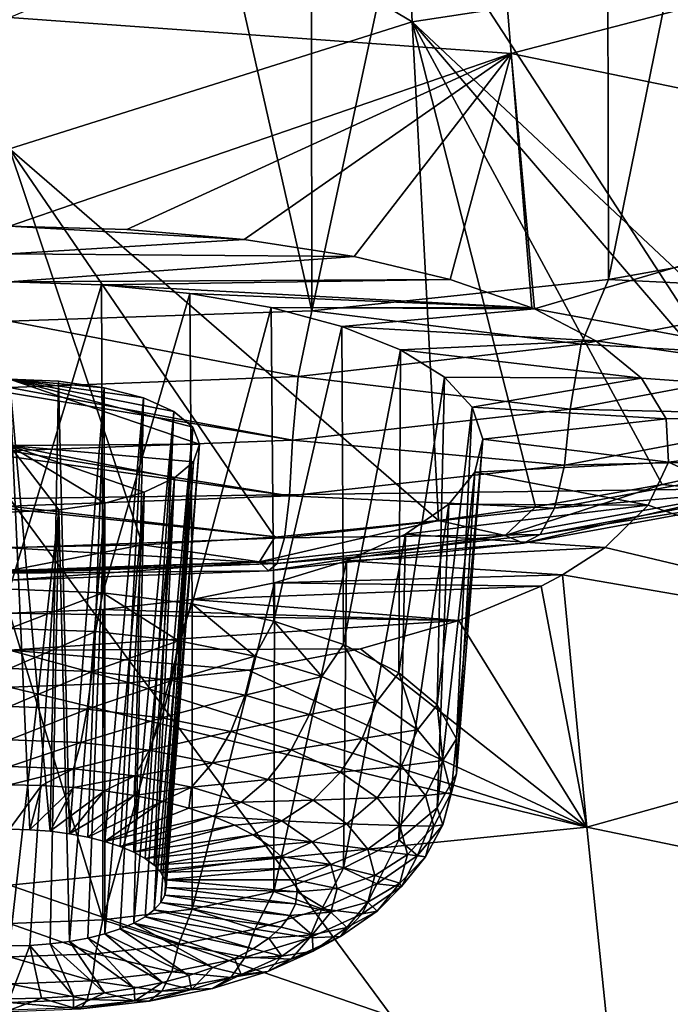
# Model space of a CAD drawing. Header units: metres. Extents: x -92 to 264, y -100 to 50.
# Tile 531 of 656: x 200.03 to 202.11, y -4.75 to -1.61. Entities that reach past the tile are written whole.
import ezdxf

# ---------------------------------------------------------------- set-up
doc = ezdxf.new("R2010")
doc.units = ezdxf.units.M
doc.layers.add('solid_21062050_01', color=7, linetype='CONTINUOUS')

msp = doc.modelspace()

# ---------------------------------------------------------------- linework, layer by layer
at = {"layer": 'solid_21062050_01'}
for points in [[(202.805252, 1.953961, 117.12735), (201.900208, 1.824992, 117.43145), (201.909805, -2.439532, 116.025795)], [(202.805252, 1.953961, 117.12735), (201.909805, -2.439532, 116.025795), (202.820755, -2.276315, 115.728569)], [(201.900208, 1.824992, 117.43145), (200.959137, 1.745798, 117.615761), (200.963669, -2.538972, 116.205673)], [(201.900208, 1.824992, 117.43145), (200.963669, -2.538972, 116.205673), (201.909805, -2.439532, 116.025795)], [(200.959137, 1.745798, 117.615761), (200, 1.719103, 117.677498), (200.963669, -2.538972, 116.205673)], [(200, 1.719103, 117.677498), (200, -2.572338, 116.265884), (200.963669, -2.538972, 116.205673)], [(203.705353, 0.866029, 199.390823), (201.858429, 0.791725, 199.598221), (202.518433, -3.103155, 206.330093)], [(201.858429, 0.791725, 199.598221), (200, 0.767617, 199.666183), (202.518433, -3.103155, 206.330093)], [(200, 0.767617, 199.666183), (200, -3.136629, 206.424545), (202.518433, -3.103155, 206.330093)], [(201.216019, -0.172741, 106.97818), (201.284027, -1.61821, 110.756744), (200, -0.851294, 108.73217)], [(202.537689, -1.42706, 110.477417), (201.284027, -1.61821, 110.756744), (201.216019, -0.172741, 106.97818)], [(201.284027, -1.61821, 110.756744), (200, -2.023077, 111.683861), (200, -0.851294, 108.73217)], [(201.599518, -1.718952, 129.318039), (200, -1.605072, 128.933517), (201.537567, -0.956465, 127.068115)], [(201.599518, -1.718952, 129.318039), (201.537567, -0.956465, 127.068115), (203.14296, -1.318044, 128.322128)], [(201.599518, -1.718952, 129.318039), (203.14296, -1.318044, 128.322128), (203.27124, -2.063715, 130.456558)], [(202.537689, -1.42706, 110.477417), (202.70137, -2.948955, 114.099205), (201.284027, -1.61821, 110.756744)], [(201.599518, -1.718952, 129.318039), (200, -2.269439, 130.820145), (200, -1.605072, 128.933517)], [(201.284027, -1.61821, 110.756744), (201.367828, -3.207556, 114.504517), (200, -2.023077, 111.683861)], [(201.676926, -3.163922, 114.436729), (201.367828, -3.207556, 114.504517), (201.284027, -1.61821, 110.756744)], [(202.081604, -3.092366, 114.32505), (201.676926, -3.163922, 114.436729), (201.284027, -1.61821, 110.756744)], [(202.4767, -3.005894, 114.189209), (202.081604, -3.092366, 114.32505), (201.284027, -1.61821, 110.756744)], [(202.70137, -2.948955, 114.099205), (202.4767, -3.005894, 114.189209), (201.284027, -1.61821, 110.756744)], [(200.374405, -2.279556, 130.850983), (200, -2.269439, 130.820145), (201.599518, -1.718952, 129.318039)], [(200.747986, -2.312219, 130.949738), (200.374405, -2.279556, 130.850983), (201.599518, -1.718952, 129.318039)], [(201.098633, -2.366384, 131.111923), (200.747986, -2.312219, 130.949738), (201.599518, -1.718952, 129.318039)], [(201.405701, -2.439049, 131.326431), (201.098633, -2.366384, 131.111923), (201.599518, -1.718952, 129.318039)], [(201.665115, -2.529271, 131.588104), (201.405701, -2.439049, 131.326431), (201.599518, -1.718952, 129.318039)], [(201.673828, -2.532969, 131.59874), (201.599518, -1.718952, 129.318039), (203.27124, -2.063715, 130.456558)], [(201.665115, -2.529271, 131.588104), (201.599518, -1.718952, 129.318039), (201.673828, -2.532969, 131.59874)], [(200.423935, -3.284772, 114.623932), (200, -3.292884, 114.636444), (200, -2.023077, 111.683861)], [(200.846161, -3.260449, 114.586388), (200.423935, -3.284772, 114.623932), (200, -2.023077, 111.683861)], [(201.367828, -3.207556, 114.504517), (200.846161, -3.260449, 114.586388), (200, -2.023077, 111.683861)], [(201.673828, -2.532969, 131.59874), (203.27124, -2.063715, 130.456558), (203.421326, -2.855793, 132.621124)], [(200.747986, -2.312219, 130.949738), (200, -2.269439, 130.820145), (200.374405, -2.279556, 130.850983)], [(200, -2.357854, 131.06546), (200, -2.269439, 130.820145), (200.747986, -2.312219, 130.949738)], [(202.690842, -2.477939, 115.704681), (202.820755, -2.276315, 115.728569), (201.909805, -2.439532, 116.025795)], [(200, -2.357854, 131.06546), (200.747986, -2.312219, 130.949738), (201.098633, -2.366384, 131.111923)], [(200, -2.357854, 131.06546), (201.098633, -2.366384, 131.111923), (200, -2.446576, 131.310364)], [(200, -2.446576, 131.310364), (201.098633, -2.366384, 131.111923), (201.405701, -2.439049, 131.326431)], [(200.293655, -2.455908, 131.337662), (200, -2.446576, 131.310364), (201.405701, -2.439049, 131.326431)], [(200.293655, -2.455908, 131.337662), (200, -3.426072, 130.99588), (200, -2.446576, 131.310364)], [(200.293655, -2.455908, 131.337662), (201.405701, -2.439049, 131.326431), (201.665115, -2.529271, 131.588104)], [(201.822891, -2.645447, 115.963394), (201.909805, -2.439532, 116.025795), (200.963669, -2.538972, 116.205673)], [(201.822891, -2.645447, 115.963394), (202.690842, -2.477939, 115.704681), (201.909805, -2.439532, 116.025795)], [(200.293655, -2.455908, 131.337662), (200.29808, -3.437707, 131.024979), (200, -3.426072, 130.99588)], [(200.293655, -2.455908, 131.337662), (201.665115, -2.529271, 131.588104), (200.575333, -2.483549, 131.418182)], [(200.293655, -2.455908, 131.337662), (200.575333, -2.483549, 131.418182), (200.29808, -3.437707, 131.024979)], [(202.640762, -2.691604, 115.583549), (202.690842, -2.477939, 115.704681), (201.822891, -2.645447, 115.963394)], [(200.575333, -2.483549, 131.418182), (200.58313, -3.472103, 131.110977), (200.29808, -3.437707, 131.024979)], [(200.575333, -2.483549, 131.418182), (201.665115, -2.529271, 131.588104), (200.833984, -2.528461, 131.54805)], [(200.575333, -2.483549, 131.418182), (200.833984, -2.528461, 131.54805), (200.58313, -3.472103, 131.110977)], [(200.920288, -2.748149, 116.120712), (200.963669, -2.538972, 116.205673), (200, -2.572338, 116.265884)], [(200.833984, -2.528461, 131.54805), (200.842697, -3.527756, 131.250107), (200.58313, -3.472103, 131.110977)], [(200.833984, -2.528461, 131.54805), (201.665115, -2.529271, 131.588104), (201.673828, -2.532969, 131.59874)], [(200.833984, -2.528461, 131.54805), (201.673828, -2.532969, 131.59874), (201.060272, -2.589104, 131.721558)], [(200.833984, -2.528461, 131.54805), (201.060272, -2.589104, 131.721558), (200.842697, -3.527756, 131.250107)], [(200.920288, -2.748149, 116.120712), (201.822891, -2.645447, 115.963394), (200.963669, -2.538972, 116.205673)], [(201.060272, -2.589104, 131.721558), (201.673828, -2.532969, 131.59874), (201.870041, -2.634842, 131.888321)], [(201.870041, -2.634842, 131.888321), (201.673828, -2.532969, 131.59874), (203.421326, -2.855793, 132.621124)], [(200, -2.783375, 116.173164), (200.920288, -2.748149, 116.120712), (200, -2.572338, 116.265884)], [(201.060272, -2.589104, 131.721558), (201.06543, -3.602235, 131.436325), (200.842697, -3.527756, 131.250107)], [(201.060272, -2.589104, 131.721558), (201.870041, -2.634842, 131.888321), (201.246613, -2.663641, 131.932022)], [(201.060272, -2.589104, 131.721558), (201.246613, -2.663641, 131.932022), (201.06543, -3.602235, 131.436325)], [(201.246613, -2.663641, 131.932022), (201.870041, -2.634842, 131.888321), (202.015091, -2.754148, 132.22052)], [(202.015091, -2.754148, 132.22052), (201.870041, -2.634842, 131.888321), (203.421326, -2.855793, 132.621124)], [(201.78772, -2.852882, 115.83075), (201.822891, -2.645447, 115.963394), (200.920288, -2.748149, 116.120712)], [(201.246613, -2.663641, 131.932022), (201.241608, -3.692284, 131.661469), (201.06543, -3.602235, 131.436325)], [(201.246613, -2.663641, 131.932022), (201.386856, -2.749979, 132.172256), (201.241608, -3.692284, 131.661469)], [(201.246613, -2.663641, 131.932022), (202.015091, -2.754148, 132.22052), (201.386856, -2.749979, 132.172256)], [(201.78772, -2.852882, 115.83075), (202.640762, -2.691604, 115.583549), (201.822891, -2.645447, 115.963394)], [(202.614731, -2.871592, 115.401855), (202.640762, -2.691604, 115.583549), (201.78772, -2.852882, 115.83075)], [(200.90213, -2.951678, 115.980965), (200.920288, -2.748149, 116.120712), (200, -2.783375, 116.173164)], [(200, -2.756418, 132.156143), (200, -4.190853, 131.695587), (200.065277, -4.192441, 131.69957)], [(200, -2.756418, 132.156143), (200.065277, -4.192441, 131.69957), (200.129425, -4.197181, 131.711411)], [(200.156693, -2.76342, 132.175522), (200, -2.756418, 132.156143), (200.129425, -4.197181, 131.711411)], [(200.30246, -2.783938, 132.232162), (200, -2.756418, 132.156143), (200.156693, -2.76342, 132.175522)], [(200.427475, -2.816603, 132.321915), (200, -2.756418, 132.156143), (200.30246, -2.783938, 132.232162)], [(200.523636, -2.85936, 132.438675), (200, -2.756418, 132.156143), (200.427475, -2.816603, 132.321915)], [(200.584686, -2.90963, 132.574921), (200, -2.756418, 132.156143), (200.523636, -2.85936, 132.438675)], [(200.606277, -2.964333, 132.721924), (200, -2.756418, 132.156143), (200.584686, -2.90963, 132.574921)], [(200, -2.967837, 132.725174), (200, -2.756418, 132.156143), (200.606277, -2.964333, 132.721924)], [(200.90213, -2.951678, 115.980965), (201.78772, -2.852882, 115.83075), (200.920288, -2.748149, 116.120712)], [(201.386856, -2.749979, 132.172256), (201.36351, -3.793968, 131.915695), (201.241608, -3.692284, 131.661469)], [(201.386856, -2.749979, 132.172256), (201.4758, -2.845739, 132.43454), (201.36351, -3.793968, 131.915695)], [(201.386856, -2.749979, 132.172256), (202.015091, -2.754148, 132.22052), (201.4758, -2.845739, 132.43454)], [(201.4758, -2.845739, 132.43454), (202.015091, -2.754148, 132.22052), (202.093765, -2.883682, 132.573486)], [(202.093765, -2.883682, 132.573486), (202.015091, -2.754148, 132.22052), (203.421326, -2.855793, 132.621124)], [(200.90213, -2.951678, 115.980965), (200, -2.783375, 116.173164), (200, -2.800843, 116.163193)], [(200.156693, -2.76342, 132.175522), (200.129425, -4.197181, 131.711411), (200.191345, -4.204988, 131.730927)], [(200.30246, -2.783938, 132.232162), (200.156693, -2.76342, 132.175522), (200.191345, -4.204988, 131.730927)], [(200.30246, -2.783938, 132.232162), (200.191345, -4.204988, 131.730927), (200.25, -4.215731, 131.757797)], [(200.30246, -2.783938, 132.232162), (200.25, -4.215731, 131.757797), (200.304382, -4.229225, 131.791534)], [(200.427475, -2.816603, 132.321915), (200.30246, -2.783938, 132.232162), (200.304382, -4.229225, 131.791534)], [(200, -2.985376, 116.030983), (200.90213, -2.951678, 115.980965), (200, -2.800843, 116.163193)], [(200.427475, -2.816603, 132.321915), (200.304382, -4.229225, 131.791534), (200.353546, -4.245238, 131.831558)], [(200.427475, -2.816603, 132.321915), (200.353546, -4.245238, 131.831558), (200.396667, -4.263498, 131.877213)], [(200.523636, -2.85936, 132.438675), (200.427475, -2.816603, 132.321915), (200.396667, -4.263498, 131.877213)], [(201.76976, -3.030648, 115.64447), (201.78772, -2.852882, 115.83075), (200.90213, -2.951678, 115.980965)], [(201.4758, -2.845739, 132.43454), (201.425827, -3.902842, 132.187897), (201.36351, -3.793968, 131.915695)], [(201.4758, -2.845739, 132.43454), (201.509109, -2.948106, 132.710419), (201.425827, -3.902842, 132.187897)], [(201.4758, -2.845739, 132.43454), (202.093765, -2.883682, 132.573486), (201.509109, -2.948106, 132.710419)], [(201.76976, -3.030648, 115.64447), (202.614731, -2.871592, 115.401855), (201.78772, -2.852882, 115.83075)], [(200.523636, -2.85936, 132.438675), (200.396667, -4.263498, 131.877213), (200.433014, -4.283692, 131.927704)], [(200.523636, -2.85936, 132.438675), (200.433014, -4.283692, 131.927704), (200.461929, -4.305475, 131.982162)], [(200.584686, -2.90963, 132.574921), (200.523636, -2.85936, 132.438675), (200.461929, -4.305475, 131.982162)], [(201.509109, -2.948106, 132.710419), (202.093765, -2.883682, 132.573486), (202.101608, -3.02083, 132.939331)], [(202.567551, -3.012352, 115.184303), (202.614731, -2.871592, 115.401855), (201.76976, -3.030648, 115.64447)], [(202.101608, -3.02083, 132.939331), (202.093765, -2.883682, 132.573486), (203.421326, -2.855793, 132.621124)], [(202.101608, -3.02083, 132.939331), (203.421326, -2.855793, 132.621124), (203.591904, -3.695124, 134.820297)], [(200.584686, -2.90963, 132.574921), (200.461929, -4.305475, 131.982162), (200.482956, -4.328474, 132.039673)], [(200.584686, -2.90963, 132.574921), (200.482956, -4.328474, 132.039673), (200.495728, -4.352297, 132.099228)], [(200.606277, -2.964333, 132.721924), (200.584686, -2.90963, 132.574921), (200.495728, -4.352297, 132.099228)], [(201.509109, -2.948106, 132.710419), (201.425827, -4.014149, 132.466187), (201.425827, -3.902842, 132.187897)], [(201.509109, -2.948106, 132.710419), (201.483887, -3.052881, 132.988327), (201.425827, -4.014149, 132.466187)], [(201.509109, -2.948106, 132.710419), (202.101608, -3.02083, 132.939331), (201.483887, -3.052881, 132.988327)], [(200.89296, -3.128063, 115.791855), (200.90213, -2.951678, 115.980965), (200, -2.985376, 116.030983)], [(200, -2.967837, 132.725174), (200.606277, -2.964333, 132.721924), (200.586395, -3.019686, 132.869446)], [(200, -2.967837, 132.725174), (200.157532, -3.173242, 133.272491), (200, -3.180726, 133.291916)], [(200, -2.967837, 132.725174), (200.586395, -3.019686, 132.869446), (200.52626, -3.071686, 133.006912)], [(200, -2.967837, 132.725174), (200.52626, -3.071686, 133.006912), (200.429993, -3.116651, 133.124969)], [(200, -2.967837, 132.725174), (200.429993, -3.116651, 133.124969), (200.304214, -3.151346, 133.215546)], [(200, -2.967837, 132.725174), (200.304214, -3.151346, 133.215546), (200.157532, -3.173242, 133.272491)], [(200.606277, -2.964333, 132.721924), (200.495728, -4.352297, 132.099228), (200.5, -4.376536, 132.159836)], [(200.606277, -2.964333, 132.721924), (200.5, -4.376536, 132.159836), (200.495728, -4.400775, 132.220444)], [(200.586395, -3.019686, 132.869446), (200.606277, -2.964333, 132.721924), (200.495728, -4.400775, 132.220444)], [(200.89296, -3.128063, 115.791855), (201.76976, -3.030648, 115.64447), (200.90213, -2.951678, 115.980965)], [(200.89296, -3.128063, 115.791855), (200, -2.985376, 116.030983), (200, -3.003054, 116.015282)], [(200, -3.160979, 115.841118), (200.89296, -3.128063, 115.791855), (200, -3.003054, 116.015282)], [(202.337662, -3.118218, 114.473816), (202.081604, -3.092366, 114.32505), (202.4767, -3.005894, 114.189209)], [(200.586395, -3.019686, 132.869446), (200.482956, -4.424599, 132.279999), (200.461929, -4.447598, 132.337509)], [(200.52626, -3.071686, 133.006912), (200.586395, -3.019686, 132.869446), (200.461929, -4.447598, 132.337509)], [(200.586395, -3.019686, 132.869446), (200.495728, -4.400775, 132.220444), (200.482956, -4.424599, 132.279999)], [(201.737442, -3.167516, 115.420517), (201.76976, -3.030648, 115.64447), (200.89296, -3.128063, 115.791855)], [(201.483887, -3.052881, 132.988327), (202.101608, -3.02083, 132.939331), (202.036331, -3.158732, 133.299835)], [(201.737442, -3.167516, 115.420517), (202.567551, -3.012352, 115.184303), (201.76976, -3.030648, 115.64447)], [(202.501892, -3.10211, 114.945534), (202.567551, -3.012352, 115.184303), (201.737442, -3.167516, 115.420517)], [(202.036331, -3.158732, 133.299835), (202.101608, -3.02083, 132.939331), (203.591904, -3.695124, 134.820297)], [(200.52626, -3.071686, 133.006912), (200.433014, -4.469381, 132.391968), (200.396667, -4.489575, 132.442459)], [(200.429993, -3.116651, 133.124969), (200.52626, -3.071686, 133.006912), (200.396667, -4.489575, 132.442459)], [(200.52626, -3.071686, 133.006912), (200.461929, -4.447598, 132.337509), (200.433014, -4.469381, 132.391968)], [(201.483887, -3.052881, 132.988327), (201.36351, -4.123024, 132.738388), (201.425827, -4.014149, 132.466187)], [(201.483887, -3.052881, 132.988327), (201.400665, -3.155215, 133.255753), (201.36351, -4.123024, 132.738388)], [(201.483887, -3.052881, 132.988327), (202.036331, -3.158732, 133.299835), (201.400665, -3.155215, 133.255753)], [(202.518433, -3.103155, 206.330093), (200, -3.136629, 206.424545), (203.104828, -7.339487, 212.859039)], [(201.580551, -3.254837, 114.68483), (201.676926, -3.163922, 114.436729), (202.081604, -3.092366, 114.32505)], [(202.337662, -3.118218, 114.473816), (201.580551, -3.254837, 114.68483), (202.081604, -3.092366, 114.32505)], [(201.692566, -3.251934, 115.173935), (202.501892, -3.10211, 114.945534), (201.737442, -3.167516, 115.420517)], [(202.423065, -3.136307, 114.703186), (202.501892, -3.10211, 114.945534), (201.692566, -3.251934, 115.173935)], [(200.876511, -3.262517, 115.563957), (200.89296, -3.128063, 115.791855), (200, -3.160979, 115.841118)], [(200, -3.136629, 206.424545), (200, -7.380579, 212.974915), (203.104828, -7.339487, 212.859039)], [(200.304214, -3.151346, 133.215546), (200.429993, -3.116651, 133.124969), (200.304382, -4.523849, 132.528137)], [(200.429993, -3.116651, 133.124969), (200.353546, -4.507835, 132.488098), (200.304382, -4.523849, 132.528137)], [(200.429993, -3.116651, 133.124969), (200.396667, -4.489575, 132.442459), (200.353546, -4.507835, 132.488098)], [(200.876511, -3.262517, 115.563957), (201.737442, -3.167516, 115.420517), (200.89296, -3.128063, 115.791855)], [(201.638779, -3.279775, 114.922966), (201.580551, -3.254837, 114.68483), (202.337662, -3.118218, 114.473816)], [(201.638779, -3.279775, 114.922966), (202.337662, -3.118218, 114.473816), (202.423065, -3.136307, 114.703186)], [(201.638779, -3.279775, 114.922966), (202.423065, -3.136307, 114.703186), (201.692566, -3.251934, 115.173935)], [(200.876511, -3.262517, 115.563957), (200, -3.160979, 115.841118), (200, -3.170141, 115.828606)], [(200.157532, -3.173242, 133.272491), (200.304214, -3.151346, 133.215546), (200.191345, -4.548085, 132.58873)], [(200.304214, -3.151346, 133.215546), (200.25, -4.537342, 132.561874), (200.191345, -4.548085, 132.58873)], [(200.304214, -3.151346, 133.215546), (200.304382, -4.523849, 132.528137), (200.25, -4.537342, 132.561874)], [(201.692566, -3.251934, 115.173935), (201.737442, -3.167516, 115.420517), (200.876511, -3.262517, 115.563957)], [(201.400665, -3.155215, 133.255753), (201.241608, -4.224707, 132.992615), (201.36351, -4.123024, 132.738388)], [(201.400665, -3.155215, 133.255753), (201.26265, -3.250834, 133.502304), (201.241608, -4.224707, 132.992615)], [(201.400665, -3.155215, 133.255753), (202.036331, -3.158732, 133.299835), (201.26265, -3.250834, 133.502304)], [(201.26265, -3.250834, 133.502304), (202.036331, -3.158732, 133.299835), (201.899261, -3.292726, 133.643738)], [(201.580551, -3.254837, 114.68483), (201.367828, -3.207556, 114.504517), (201.676926, -3.163922, 114.436729)], [(201.899261, -3.292726, 133.643738), (202.036331, -3.158732, 133.299835), (203.591904, -3.695124, 134.820297)], [(200, -3.294488, 115.612061), (200.876511, -3.262517, 115.563957), (200, -3.170141, 115.828606)], [(200.157532, -3.173242, 133.272491), (200.065277, -4.560632, 132.620102), (200, -4.562221, 132.624084)], [(200.157532, -3.173242, 133.272491), (200, -4.562221, 132.624084), (200, -3.180726, 133.291916)], [(200.157532, -3.173242, 133.272491), (200.129425, -4.555892, 132.608261), (200.065277, -4.560632, 132.620102)], [(200.157532, -3.173242, 133.272491), (200.191345, -4.548085, 132.58873), (200.129425, -4.555892, 132.608261)], [(200.796951, -3.338364, 114.812775), (200.846161, -3.260449, 114.586388), (201.367828, -3.207556, 114.504517)], [(201.580551, -3.254837, 114.68483), (200.796951, -3.338364, 114.812775), (201.367828, -3.207556, 114.504517)], [(200.796951, -3.338364, 114.812775), (200.423935, -3.284772, 114.623932), (200.846161, -3.260449, 114.586388)], [(200.826462, -3.367537, 115.056305), (200.796951, -3.338364, 114.812775), (201.580551, -3.254837, 114.68483)], [(200.826462, -3.367537, 115.056305), (201.580551, -3.254837, 114.68483), (201.638779, -3.279775, 114.922966)], [(200.853729, -3.34363, 115.312569), (201.692566, -3.251934, 115.173935), (200.876511, -3.262517, 115.563957)], [(201.638779, -3.279775, 114.922966), (201.692566, -3.251934, 115.173935), (200.853729, -3.34363, 115.312569)], [(201.26265, -3.250834, 133.502304), (201.06543, -4.314756, 133.217758), (201.241608, -4.224707, 132.992615)], [(201.26265, -3.250834, 133.502304), (201.075195, -3.335635, 133.71843), (201.06543, -4.314756, 133.217758)], [(201.26265, -3.250834, 133.502304), (201.899261, -3.292726, 133.643738), (201.075195, -3.335635, 133.71843)], [(200.853729, -3.34363, 115.312569), (200.876511, -3.262517, 115.563957), (200, -3.294488, 115.612061)], [(200, -3.366606, 114.856308), (200, -3.292884, 114.636444), (200.423935, -3.284772, 114.623932)], [(200.796951, -3.338364, 114.812775), (200, -3.366606, 114.856308), (200.423935, -3.284772, 114.623932)], [(200.826462, -3.367537, 115.056305), (201.638779, -3.279775, 114.922966), (200.853729, -3.34363, 115.312569)], [(201.075195, -3.335635, 133.71843), (201.899261, -3.292726, 133.643738), (201.763901, -3.380595, 133.866104)], [(201.899261, -3.292726, 133.643738), (203.591904, -3.695124, 134.820297), (201.763901, -3.380595, 133.866104)], [(200.853729, -3.34363, 115.312569), (200, -3.294488, 115.612061), (200, -3.371652, 115.37291)], [(200, -3.370672, 114.87458), (200, -3.366606, 114.856308), (200.796951, -3.338364, 114.812775)], [(200, -3.397069, 115.10154), (200.796951, -3.338364, 114.812775), (200.826462, -3.367537, 115.056305)], [(200, -3.370672, 114.87458), (200.796951, -3.338364, 114.812775), (200, -3.397069, 115.10154)], [(200, -3.374443, 115.359238), (200.853729, -3.34363, 115.312569), (200, -3.371652, 115.37291)], [(200.826462, -3.367537, 115.056305), (200.853729, -3.34363, 115.312569), (200, -3.374443, 115.359238)], [(201.075195, -3.335635, 133.71843), (200.842697, -4.389235, 133.403961), (201.06543, -4.314756, 133.217758)], [(201.075195, -3.335635, 133.71843), (200.845627, -3.405904, 133.895813), (200.842697, -4.389235, 133.403961)], [(201.075195, -3.335635, 133.71843), (201.763901, -3.380595, 133.866104), (200.845627, -3.405904, 133.895813)], [(200.826462, -3.367537, 115.056305), (200, -3.374443, 115.359238), (200, -3.397317, 115.123695)], [(200, -3.397069, 115.10154), (200.826462, -3.367537, 115.056305), (200, -3.397317, 115.123695)], [(200.845627, -3.405904, 133.895813), (201.763901, -3.380595, 133.866104), (201.695847, -3.416664, 133.956711)], [(201.695847, -3.416664, 133.956711), (201.763901, -3.380595, 133.866104), (201.841385, -4.18373, 135.930908)], [(203.591904, -3.695124, 134.820297), (201.841385, -4.18373, 135.930908), (201.763901, -3.380595, 133.866104)], [(200.845627, -3.405904, 133.895813), (201.695847, -3.416664, 133.956711), (200.582901, -3.4585, 134.027634)], [(200.845627, -3.405904, 133.895813), (200.582901, -3.4585, 134.027634), (200.58313, -4.444888, 133.543106)], [(200.582901, -3.4585, 134.027634), (201.695847, -3.416664, 133.956711), (201.432648, -3.525993, 134.229034)], [(200.845627, -3.405904, 133.895813), (200.58313, -4.444888, 133.543106), (200.842697, -4.389235, 133.403961)], [(201.432648, -3.525993, 134.229034), (201.695847, -3.416664, 133.956711), (201.841385, -4.18373, 135.930908)], [(200, -3.551079, 130.972733), (200, -3.426072, 130.99588), (200.29808, -3.437707, 131.024979)], [(200.274841, -3.561131, 130.997864), (200, -3.551079, 130.972733), (200.29808, -3.437707, 131.024979)], [(200.539108, -3.590903, 131.072296), (200.274841, -3.561131, 130.997864), (200.29808, -3.437707, 131.024979)], [(200.539108, -3.590903, 131.072296), (200.29808, -3.437707, 131.024979), (200.58313, -3.472103, 131.110977)], [(200.582901, -3.4585, 134.027634), (201.432648, -3.525993, 134.229034), (200.297287, -3.491048, 134.10881)], [(200.582901, -3.4585, 134.027634), (200.297287, -3.491048, 134.10881), (200.29808, -4.479284, 133.629105)], [(200.582901, -3.4585, 134.027634), (200.29808, -4.479284, 133.629105), (200.58313, -4.444888, 133.543106)], [(200.782669, -3.639249, 131.193161), (200.539108, -3.590903, 131.072296), (200.58313, -3.472103, 131.110977)], [(200.782669, -3.639249, 131.193161), (200.58313, -3.472103, 131.110977), (200.842697, -3.527756, 131.250107)], [(200.297287, -3.491048, 134.10881), (201.432648, -3.525993, 134.229034), (200, -3.502066, 134.136215)], [(200.297287, -3.491048, 134.10881), (200, -3.502066, 134.136215), (200.29808, -4.479284, 133.629105)], [(200, -3.61974, 134.442215), (200, -3.502066, 134.136215), (201.432648, -3.525993, 134.229034)], [(200, -3.502066, 134.136215), (200, -4.490919, 133.658188), (200.29808, -4.479284, 133.629105)], [(200, -3.61974, 134.442215), (201.432648, -3.525993, 134.229034), (201.119064, -3.615932, 134.450592)], [(200.99614, -3.704311, 131.355835), (200.782669, -3.639249, 131.193161), (200.842697, -3.527756, 131.250107)], [(200.99614, -3.704311, 131.355835), (200.842697, -3.527756, 131.250107), (201.06543, -3.602235, 131.436325)], [(201.119064, -3.615932, 134.450592), (201.432648, -3.525993, 134.229034), (201.841385, -4.18373, 135.930908)], [(200.274841, -3.561131, 130.997864), (200, -3.678513, 130.981964), (200, -3.551079, 130.972733)], [(200.263931, -3.688166, 131.006104), (200, -3.678513, 130.981964), (200.274841, -3.561131, 130.997864)], [(200.263931, -3.688166, 131.006104), (200.274841, -3.561131, 130.997864), (200.539108, -3.590903, 131.072296)], [(200.263931, -3.688166, 131.006104), (200.539108, -3.590903, 131.072296), (200.517715, -3.716756, 131.077591)], [(200.517715, -3.716756, 131.077591), (200.539108, -3.590903, 131.072296), (200.782669, -3.639249, 131.193161)], [(201.171341, -3.783591, 131.554047), (200.99614, -3.704311, 131.355835), (201.06543, -3.602235, 131.436325)], [(201.171341, -3.783591, 131.554047), (201.06543, -3.602235, 131.436325), (201.241608, -3.692284, 131.661469)], [(200, -3.61974, 134.442215), (201.119064, -3.615932, 134.450592), (200.762497, -3.683545, 134.615799)], [(200, -3.61974, 134.442215), (200.382309, -3.72473, 134.715912), (200, -3.737784, 134.747528)], [(200, -3.61974, 134.442215), (200.762497, -3.683545, 134.615799), (200.382309, -3.72473, 134.715912)], [(200.762497, -3.683545, 134.615799), (201.119064, -3.615932, 134.450592), (201.841385, -4.18373, 135.930908)], [(200.517715, -3.716756, 131.077591), (200.782669, -3.639249, 131.193161), (200.751602, -3.763184, 131.193665)], [(200.751602, -3.763184, 131.193665), (200.782669, -3.639249, 131.193161), (200.99614, -3.704311, 131.355835)], [(200.263931, -3.688166, 131.006104), (200, -3.799443, 131.023209), (200, -3.678513, 130.981964)], [(200.263931, -3.688166, 131.006104), (200.247696, -3.808503, 131.045868), (200, -3.799443, 131.023209)], [(200.263931, -3.688166, 131.006104), (200.517715, -3.716756, 131.077591), (200.247696, -3.808503, 131.045868)], [(200.382309, -3.72473, 134.715912), (200.762497, -3.683545, 134.615799), (201.841385, -4.18373, 135.930908)], [(201.301529, -3.87404, 131.780182), (201.171341, -3.783591, 131.554047), (201.241608, -3.692284, 131.661469)], [(201.301529, -3.87404, 131.780182), (201.241608, -3.692284, 131.661469), (201.36351, -3.793968, 131.915695)], [(203.773758, -4.583106, 137.06012), (201.841385, -4.18373, 135.930908), (203.591904, -3.695124, 134.820297)], [(200.382309, -3.72473, 134.715912), (201.841385, -4.18373, 135.930908), (200, -3.737784, 134.747528)], [(200.517715, -3.716756, 131.077591), (200.48587, -3.835335, 131.112946), (200.247696, -3.808503, 131.045868)], [(200.517715, -3.716756, 131.077591), (200.751602, -3.763184, 131.193665), (200.48587, -3.835335, 131.112946)], [(200.751602, -3.763184, 131.193665), (200.99614, -3.704311, 131.355835), (200.956619, -3.825664, 131.349869)], [(200.956619, -3.825664, 131.349869), (200.99614, -3.704311, 131.355835), (201.171341, -3.783591, 131.554047)], [(201.841385, -4.18373, 135.930908), (200, -4.368602, 136.35289), (200, -3.737784, 134.747528)], [(200.751602, -3.763184, 131.193665), (200.705383, -3.878907, 131.221878), (200.48587, -3.835335, 131.112946)], [(200.751602, -3.763184, 131.193665), (200.956619, -3.825664, 131.349869), (200.705383, -3.878907, 131.221878)], [(200.956619, -3.825664, 131.349869), (201.171341, -3.783591, 131.554047), (201.124863, -3.901797, 131.540222)], [(201.124863, -3.901797, 131.540222), (201.171341, -3.783591, 131.554047), (201.301529, -3.87404, 131.780182)], [(201.381699, -3.972183, 132.025558), (201.301529, -3.87404, 131.780182), (201.36351, -3.793968, 131.915695)], [(201.381699, -3.972183, 132.025558), (201.36351, -3.793968, 131.915695), (201.425827, -3.902842, 132.187897)], [(200.247696, -3.808503, 131.045868), (200, -3.905974, 131.09375), (200, -3.799443, 131.023209)], [(200.247696, -3.808503, 131.045868), (200.227203, -3.914284, 131.114532), (200, -3.905974, 131.09375)], [(200.247696, -3.808503, 131.045868), (200.48587, -3.835335, 131.112946), (200.227203, -3.914284, 131.114532)], [(200.956619, -3.825664, 131.349869), (200.897781, -3.937545, 131.368484), (200.705383, -3.878907, 131.221878)], [(200.956619, -3.825664, 131.349869), (201.124863, -3.901797, 131.540222), (200.897781, -3.937545, 131.368484)], [(200.48587, -3.835335, 131.112946), (200.445679, -3.938895, 131.176056), (200.227203, -3.914284, 131.114532)], [(200.48587, -3.835335, 131.112946), (200.705383, -3.878907, 131.221878), (200.445679, -3.938895, 131.176056)], [(200.705383, -3.878907, 131.221878), (200.647018, -3.978862, 131.275986), (200.445679, -3.938895, 131.176056)], [(200.705383, -3.878907, 131.221878), (200.897781, -3.937545, 131.368484), (200.647018, -3.978862, 131.275986)], [(201.124863, -3.901797, 131.540222), (201.301529, -3.87404, 131.780182), (201.249878, -3.988657, 131.757385)], [(201.249878, -3.988657, 131.757385), (201.301529, -3.87404, 131.780182), (201.381699, -3.972183, 132.025558)], [(200.227203, -3.914284, 131.114532), (200, -3.991148, 131.188995), (200, -3.905974, 131.09375)], [(200.227203, -3.914284, 131.114532), (200.203781, -3.998601, 131.207626), (200, -3.991148, 131.188995)], [(200.227203, -3.914284, 131.114532), (200.445679, -3.938895, 131.176056), (200.203781, -3.998601, 131.207626)], [(201.124863, -3.901797, 131.540222), (201.055679, -4.008996, 131.547134), (200.897781, -3.937545, 131.368484)], [(201.124863, -3.901797, 131.540222), (201.249878, -3.988657, 131.757385), (201.055679, -4.008996, 131.547134)], [(201.408768, -4.074247, 132.280746), (201.381699, -3.972183, 132.025558), (201.425827, -3.902842, 132.187897)], [(201.408768, -4.074247, 132.280746), (201.425827, -3.902842, 132.187897), (201.425827, -4.014149, 132.466187)], [(200.445679, -3.938895, 131.176056), (200.399734, -4.020676, 131.262817), (200.203781, -3.998601, 131.207626)], [(200.445679, -3.938895, 131.176056), (200.647018, -3.978862, 131.275986), (200.399734, -4.020676, 131.262817)], [(200.897781, -3.937545, 131.368484), (200.823502, -4.032648, 131.410461), (200.647018, -3.978862, 131.275986)], [(200.897781, -3.937545, 131.368484), (201.055679, -4.008996, 131.547134), (200.823502, -4.032648, 131.410461)], [(200.647018, -3.978862, 131.275986), (200.580322, -4.056522, 131.352432), (200.399734, -4.020676, 131.262817)], [(200.647018, -3.978862, 131.275986), (200.823502, -4.032648, 131.410461), (200.580322, -4.056522, 131.352432)], [(201.249878, -3.988657, 131.757385), (201.381699, -3.972183, 132.025558), (201.326859, -4.082905, 131.993027)], [(201.326859, -4.082905, 131.993027), (201.381699, -3.972183, 132.025558), (201.408768, -4.074247, 132.280746)], [(200.203781, -3.998601, 131.207626), (200, -4.04936, 131.302582), (200, -3.991148, 131.188995)], [(200.203781, -3.998601, 131.207626), (200.102722, -4.051503, 131.307938), (200, -4.04936, 131.302582)], [(200.203781, -3.998601, 131.207626), (200.204147, -4.057903, 131.323944), (200.102722, -4.051503, 131.307938)], [(200.203781, -3.998601, 131.207626), (200.399734, -4.020676, 131.262817), (200.204147, -4.057903, 131.323944)], [(201.055679, -4.008996, 131.547134), (200.968323, -4.098186, 131.57431), (200.823502, -4.032648, 131.410461)], [(201.055679, -4.008996, 131.547134), (201.173004, -4.090514, 131.750931), (200.968323, -4.098186, 131.57431)], [(201.249878, -3.988657, 131.757385), (201.173004, -4.090514, 131.750931), (201.055679, -4.008996, 131.547134)], [(201.249878, -3.988657, 131.757385), (201.326859, -4.082905, 131.993027), (201.173004, -4.090514, 131.750931)], [(201.381699, -4.176313, 132.535919), (201.425827, -4.014149, 132.466187), (201.36351, -4.123024, 132.738388)], [(201.381699, -4.176313, 132.535919), (201.408768, -4.074247, 132.280746), (201.425827, -4.014149, 132.466187)], [(200.399734, -4.020676, 131.262817), (200.303009, -4.06848, 131.350388), (200.204147, -4.057903, 131.323944)], [(200.399734, -4.020676, 131.262817), (200.398071, -4.083101, 131.386948), (200.303009, -4.06848, 131.350388)], [(200.399734, -4.020676, 131.262817), (200.580322, -4.056522, 131.352432), (200.398071, -4.083101, 131.386948)], [(200.823502, -4.032648, 131.410461), (200.738602, -4.104764, 131.473053), (200.580322, -4.056522, 131.352432)], [(200.823502, -4.032648, 131.410461), (200.968323, -4.098186, 131.57431), (200.738602, -4.104764, 131.473053)], [(200, -4.190853, 131.695587), (200, -4.04936, 131.302582), (200.102722, -4.051503, 131.307938)], [(200.065277, -4.192441, 131.69957), (200, -4.190853, 131.695587), (200.102722, -4.051503, 131.307938)], [(200.065277, -4.192441, 131.69957), (200.102722, -4.051503, 131.307938), (200.204147, -4.057903, 131.323944)], [(200.129425, -4.197181, 131.711411), (200.065277, -4.192441, 131.69957), (200.204147, -4.057903, 131.323944)], [(200.129425, -4.197181, 131.711411), (200.204147, -4.057903, 131.323944), (200.303009, -4.06848, 131.350388)], [(200.191345, -4.204988, 131.730927), (200.129425, -4.197181, 131.711411), (200.303009, -4.06848, 131.350388)], [(200.191345, -4.204988, 131.730927), (200.303009, -4.06848, 131.350388), (200.398071, -4.083101, 131.386948)], [(200.580322, -4.056522, 131.352432), (200.488113, -4.101583, 131.433151), (200.398071, -4.083101, 131.386948)], [(200.580322, -4.056522, 131.352432), (200.572021, -4.123693, 131.488434), (200.488113, -4.101583, 131.433151)], [(200.580322, -4.056522, 131.352432), (200.738602, -4.104764, 131.473053), (200.572021, -4.123693, 131.488434)], [(201.326859, -4.082905, 131.993027), (201.408768, -4.074247, 132.280746), (201.352859, -4.180919, 132.238083)], [(201.352859, -4.180919, 132.238083), (201.408768, -4.074247, 132.280746), (201.381699, -4.176313, 132.535919)], [(200.25, -4.215731, 131.757797), (200.191345, -4.204988, 131.730927), (200.398071, -4.083101, 131.386948)], [(200.25, -4.215731, 131.757797), (200.398071, -4.083101, 131.386948), (200.488113, -4.101583, 131.433151)], [(200.304382, -4.229225, 131.791534), (200.25, -4.215731, 131.757797), (200.488113, -4.101583, 131.433151)], [(200.304382, -4.229225, 131.791534), (200.488113, -4.101583, 131.433151), (200.572021, -4.123693, 131.488434)], [(200.738602, -4.104764, 131.473053), (200.648727, -4.149152, 131.552078), (200.572021, -4.123693, 131.488434)], [(200.738602, -4.104764, 131.473053), (200.8685, -4.163546, 131.62001), (200.648727, -4.149152, 131.552078)], [(200.968323, -4.098186, 131.57431), (200.8685, -4.163546, 131.62001), (200.738602, -4.104764, 131.473053)], [(200.968323, -4.098186, 131.57431), (201.075943, -4.172959, 131.761261), (200.8685, -4.163546, 131.62001)], [(201.173004, -4.090514, 131.750931), (201.075943, -4.172959, 131.761261), (200.968323, -4.098186, 131.57431)], [(201.173004, -4.090514, 131.750931), (201.245255, -4.178966, 131.972076), (201.075943, -4.172959, 131.761261)], [(201.326859, -4.082905, 131.993027), (201.245255, -4.178966, 131.972076), (201.173004, -4.090514, 131.750931)], [(201.326859, -4.082905, 131.993027), (201.352859, -4.180919, 132.238083), (201.245255, -4.178966, 131.972076)], [(200.304382, -4.229225, 131.791534), (200.572021, -4.123693, 131.488434), (200.648727, -4.149152, 131.552078)], [(201.301529, -4.274456, 132.781296), (201.36351, -4.123024, 132.738388), (201.241608, -4.224707, 132.992615)], [(201.301529, -4.274456, 132.781296), (201.381699, -4.176313, 132.535919), (201.36351, -4.123024, 132.738388)], [(200.353546, -4.245238, 131.831558), (200.304382, -4.229225, 131.791534), (200.648727, -4.149152, 131.552078)], [(200.353546, -4.245238, 131.831558), (200.648727, -4.149152, 131.552078), (200.717285, -4.177642, 131.623306)], [(200.8685, -4.163546, 131.62001), (200.717285, -4.177642, 131.623306), (200.648727, -4.149152, 131.552078)], [(200.8685, -4.163546, 131.62001), (200.776825, -4.208802, 131.701218), (200.717285, -4.177642, 131.623306)], [(200.8685, -4.163546, 131.62001), (200.965027, -4.23061, 131.787689), (200.776825, -4.208802, 131.701218)], [(201.075943, -4.172959, 131.761261), (200.965027, -4.23061, 131.787689), (200.8685, -4.163546, 131.62001)], [(201.841385, -4.18373, 135.930908), (201.928406, -5.030717, 138.03656), (200, -4.368602, 136.35289)], [(200.396667, -4.263498, 131.877213), (200.353546, -4.245238, 131.831558), (200.717285, -4.177642, 131.623306)], [(200.396667, -4.263498, 131.877213), (200.717285, -4.177642, 131.623306), (200.776825, -4.208802, 131.701218)], [(201.075943, -4.172959, 131.761261), (201.142212, -4.254092, 131.964111), (200.965027, -4.23061, 131.787689)], [(201.245255, -4.178966, 131.972076), (201.142212, -4.254092, 131.964111), (201.075943, -4.172959, 131.761261)], [(201.245255, -4.178966, 131.972076), (201.269653, -4.270952, 132.202072), (201.142212, -4.254092, 131.964111)], [(201.352859, -4.180919, 132.238083), (201.269653, -4.270952, 132.202072), (201.245255, -4.178966, 131.972076)], [(201.352859, -4.180919, 132.238083), (201.326859, -4.278934, 132.483124), (201.269653, -4.270952, 132.202072)], [(201.326859, -4.278934, 132.483124), (201.381699, -4.176313, 132.535919), (201.301529, -4.274456, 132.781296)], [(201.352859, -4.180919, 132.238083), (201.381699, -4.176313, 132.535919), (201.326859, -4.278934, 132.483124)], [(203.773758, -4.583106, 137.06012), (201.928406, -5.030717, 138.03656), (201.841385, -4.18373, 135.930908)], [(200.433014, -4.283692, 131.927704), (200.396667, -4.263498, 131.877213), (200.776825, -4.208802, 131.701218)], [(200.433014, -4.283692, 131.927704), (200.776825, -4.208802, 131.701218), (200.826599, -4.242242, 131.784821)], [(200.965027, -4.23061, 131.787689), (200.826599, -4.242242, 131.784821), (200.776825, -4.208802, 131.701218)], [(200.965027, -4.23061, 131.787689), (200.865967, -4.277542, 131.873077), (200.826599, -4.242242, 131.784821)], [(200.965027, -4.23061, 131.787689), (201.024475, -4.303379, 131.96962), (200.865967, -4.277542, 131.873077)], [(201.142212, -4.254092, 131.964111), (201.024475, -4.303379, 131.96962), (200.965027, -4.23061, 131.787689)], [(201.171341, -4.364904, 133.007431), (201.241608, -4.224707, 132.992615), (201.06543, -4.314756, 133.217758)], [(201.171341, -4.364904, 133.007431), (201.301529, -4.274456, 132.781296), (201.241608, -4.224707, 132.992615)], [(200.461929, -4.305475, 131.982162), (200.433014, -4.283692, 131.927704), (200.826599, -4.242242, 131.784821)], [(200.461929, -4.305475, 131.982162), (200.826599, -4.242242, 131.784821), (200.865967, -4.277542, 131.873077)], [(201.142212, -4.254092, 131.964111), (201.164597, -4.338467, 132.175064), (201.024475, -4.303379, 131.96962)], [(201.269653, -4.270952, 132.202072), (201.164597, -4.338467, 132.175064), (201.142212, -4.254092, 131.964111)], [(200.482956, -4.328474, 132.039673), (200.461929, -4.305475, 131.982162), (200.865967, -4.277542, 131.873077)], [(200.482956, -4.328474, 132.039673), (200.865967, -4.277542, 131.873077), (200.894455, -4.314256, 131.964874)], [(201.024475, -4.303379, 131.96962), (200.894455, -4.314256, 131.964874), (200.865967, -4.277542, 131.873077)], [(201.269653, -4.270952, 132.202072), (201.245255, -4.362939, 132.432053), (201.164597, -4.338467, 132.175064)], [(201.249878, -4.373182, 132.718765), (201.301529, -4.274456, 132.781296), (201.171341, -4.364904, 133.007431)], [(201.326859, -4.278934, 132.483124), (201.245255, -4.362939, 132.432053), (201.269653, -4.270952, 132.202072)], [(201.326859, -4.278934, 132.483124), (201.249878, -4.373182, 132.718765), (201.245255, -4.362939, 132.432053)], [(201.326859, -4.278934, 132.483124), (201.301529, -4.274456, 132.781296), (201.249878, -4.373182, 132.718765)], [(200.495728, -4.352297, 132.099228), (200.482956, -4.328474, 132.039673), (200.894455, -4.314256, 131.964874)], [(200.495728, -4.352297, 132.099228), (200.894455, -4.314256, 131.964874), (200.911682, -4.351924, 132.059052)], [(200.99614, -4.444184, 133.205643), (201.06543, -4.314756, 133.217758), (200.842697, -4.389235, 133.403961)], [(201.024475, -4.303379, 131.96962), (200.911682, -4.351924, 132.059052), (200.894455, -4.314256, 131.964874)], [(201.024475, -4.303379, 131.96962), (201.04454, -4.379056, 132.158829), (200.911682, -4.351924, 132.059052)], [(200.99614, -4.444184, 133.205643), (201.171341, -4.364904, 133.007431), (201.06543, -4.314756, 133.217758)], [(201.164597, -4.338467, 132.175064), (201.04454, -4.379056, 132.158829), (201.024475, -4.303379, 131.96962)], [(200.495728, -4.352297, 132.099228), (200.911682, -4.351924, 132.059052), (200.91745, -4.390072, 132.154419)], [(200.5, -4.376536, 132.159836), (200.495728, -4.352297, 132.099228), (200.91745, -4.390072, 132.154419)], [(201.04454, -4.379056, 132.158829), (200.91745, -4.390072, 132.154419), (200.911682, -4.351924, 132.059052)], [(201.164597, -4.338467, 132.175064), (201.142212, -4.422843, 132.386017), (201.04454, -4.379056, 132.158829)], [(201.245255, -4.362939, 132.432053), (201.142212, -4.422843, 132.386017), (201.164597, -4.338467, 132.175064)], [(201.928406, -5.030717, 138.03656), (200, -5.002061, 137.924911), (200, -4.368602, 136.35289)], [(200.495728, -4.400775, 132.220444), (200.5, -4.376536, 132.159836), (200.911682, -4.428219, 132.249802)], [(200.5, -4.376536, 132.159836), (200.91745, -4.390072, 132.154419), (200.911682, -4.428219, 132.249802)], [(200.782669, -4.509246, 133.368317), (200.842697, -4.389235, 133.403961), (200.58313, -4.444888, 133.543106)], [(200.782669, -4.509246, 133.368317), (200.99614, -4.444184, 133.205643), (200.842697, -4.389235, 133.403961)], [(201.024475, -4.454733, 132.348038), (200.911682, -4.428219, 132.249802), (200.91745, -4.390072, 132.154419)], [(201.04454, -4.379056, 132.158829), (201.024475, -4.454733, 132.348038), (200.91745, -4.390072, 132.154419)], [(201.124863, -4.460042, 132.935928), (201.171341, -4.364904, 133.007431), (200.99614, -4.444184, 133.205643)], [(201.142212, -4.422843, 132.386017), (201.024475, -4.454733, 132.348038), (201.04454, -4.379056, 132.158829)], [(201.249878, -4.373182, 132.718765), (201.171341, -4.364904, 133.007431), (201.124863, -4.460042, 132.935928)], [(201.249878, -4.373182, 132.718765), (201.124863, -4.460042, 132.935928), (201.173004, -4.451391, 132.653198)], [(201.245255, -4.362939, 132.432053), (201.173004, -4.451391, 132.653198), (201.142212, -4.422843, 132.386017)], [(201.249878, -4.373182, 132.718765), (201.173004, -4.451391, 132.653198), (201.245255, -4.362939, 132.432053)], [(200.482956, -4.424599, 132.279999), (200.495728, -4.400775, 132.220444), (200.894455, -4.465887, 132.343979)], [(200.495728, -4.400775, 132.220444), (200.911682, -4.428219, 132.249802), (200.894455, -4.465887, 132.343979)], [(201.142212, -4.422843, 132.386017), (201.075943, -4.503975, 132.588867), (201.024475, -4.454733, 132.348038)], [(201.173004, -4.451391, 132.653198), (201.075943, -4.503975, 132.588867), (201.142212, -4.422843, 132.386017)], [(200.539108, -4.557592, 133.489197), (200.58313, -4.444888, 133.543106), (200.29808, -4.479284, 133.629105)], [(200.433014, -4.469381, 132.391968), (200.461929, -4.447598, 132.337509), (200.826599, -4.537901, 132.524017)], [(200.461929, -4.447598, 132.337509), (200.482956, -4.424599, 132.279999), (200.865967, -4.502602, 132.43576)], [(200.461929, -4.447598, 132.337509), (200.865967, -4.502602, 132.43576), (200.826599, -4.537901, 132.524017)], [(200.482956, -4.424599, 132.279999), (200.894455, -4.465887, 132.343979), (200.865967, -4.502602, 132.43576)], [(200.539108, -4.557592, 133.489197), (200.782669, -4.509246, 133.368317), (200.58313, -4.444888, 133.543106)], [(200.956619, -4.536174, 133.126282), (200.99614, -4.444184, 133.205643), (200.782669, -4.509246, 133.368317)], [(201.024475, -4.454733, 132.348038), (200.894455, -4.465887, 132.343979), (200.911682, -4.428219, 132.249802)], [(201.124863, -4.460042, 132.935928), (200.99614, -4.444184, 133.205643), (200.956619, -4.536174, 133.126282)], [(201.173004, -4.451391, 132.653198), (201.055679, -4.532908, 132.85701), (201.075943, -4.503975, 132.588867)], [(201.124863, -4.460042, 132.935928), (201.055679, -4.532908, 132.85701), (201.173004, -4.451391, 132.653198)], [(200.274841, -4.587364, 133.563629), (200.29808, -4.479284, 133.629105), (200, -4.490919, 133.658188)], [(200.274841, -4.587364, 133.563629), (200.539108, -4.557592, 133.489197), (200.29808, -4.479284, 133.629105)], [(200.396667, -4.489575, 132.442459), (200.433014, -4.469381, 132.391968), (200.776825, -4.571341, 132.60762)], [(200.433014, -4.469381, 132.391968), (200.826599, -4.537901, 132.524017), (200.776825, -4.571341, 132.60762)], [(200.965027, -4.527502, 132.529968), (200.865967, -4.502602, 132.43576), (200.894455, -4.465887, 132.343979)], [(201.024475, -4.454733, 132.348038), (200.965027, -4.527502, 132.529968), (200.894455, -4.465887, 132.343979)], [(201.124863, -4.460042, 132.935928), (200.956619, -4.536174, 133.126282), (201.055679, -4.532908, 132.85701)], [(201.075943, -4.503975, 132.588867), (200.965027, -4.527502, 132.529968), (201.024475, -4.454733, 132.348038)], [(200.274841, -4.587364, 133.563629), (200, -4.490919, 133.658188), (200, -4.597416, 133.58876)], [(200.304382, -4.523849, 132.528137), (200.353546, -4.507835, 132.488098), (200.572021, -4.656451, 132.820419)], [(200.353546, -4.507835, 132.488098), (200.396667, -4.489575, 132.442459), (200.648727, -4.630991, 132.75676)], [(200.353546, -4.507835, 132.488098), (200.648727, -4.630991, 132.75676), (200.572021, -4.656451, 132.820419)], [(200.396667, -4.489575, 132.442459), (200.776825, -4.571341, 132.60762), (200.717285, -4.602502, 132.685532)], [(200.396667, -4.489575, 132.442459), (200.717285, -4.602502, 132.685532), (200.648727, -4.630991, 132.75676)], [(200.751602, -4.598655, 133.282486), (200.782669, -4.509246, 133.368317), (200.539108, -4.557592, 133.489197)], [(200.956619, -4.536174, 133.126282), (200.782669, -4.509246, 133.368317), (200.751602, -4.598655, 133.282486)], [(200.965027, -4.527502, 132.529968), (200.826599, -4.537901, 132.524017), (200.865967, -4.502602, 132.43576)], [(201.075943, -4.503975, 132.588867), (200.968323, -4.578748, 132.775803), (200.965027, -4.527502, 132.529968)], [(201.055679, -4.532908, 132.85701), (200.968323, -4.578748, 132.775803), (201.075943, -4.503975, 132.588867)], [(200.129425, -4.555892, 132.608261), (200.191345, -4.548085, 132.58873), (200.303009, -4.711663, 132.958466)], [(200.191345, -4.548085, 132.58873), (200.25, -4.537342, 132.561874), (200.398071, -4.697042, 132.921906)], [(200.191345, -4.548085, 132.58873), (200.398071, -4.697042, 132.921906), (200.303009, -4.711663, 132.958466)], [(200.25, -4.537342, 132.561874), (200.304382, -4.523849, 132.528137), (200.488113, -4.67856, 132.875687)], [(200.25, -4.537342, 132.561874), (200.488113, -4.67856, 132.875687), (200.398071, -4.697042, 132.921906)], [(200.304382, -4.523849, 132.528137), (200.572021, -4.656451, 132.820419), (200.488113, -4.67856, 132.875687)], [(200.956619, -4.536174, 133.126282), (200.751602, -4.598655, 133.282486), (200.897781, -4.60436, 133.035645)], [(200.8685, -4.594566, 132.697647), (200.776825, -4.571341, 132.60762), (200.826599, -4.537901, 132.524017)], [(200.965027, -4.527502, 132.529968), (200.8685, -4.594566, 132.697647), (200.826599, -4.537901, 132.524017)], [(200.968323, -4.578748, 132.775803), (200.8685, -4.594566, 132.697647), (200.965027, -4.527502, 132.529968)], [(201.055679, -4.532908, 132.85701), (200.897781, -4.60436, 133.035645), (200.968323, -4.578748, 132.775803)], [(200.956619, -4.536174, 133.126282), (200.897781, -4.60436, 133.035645), (201.055679, -4.532908, 132.85701)], [(200.065277, -4.560632, 132.620102), (200.102722, -4.728641, 133.0009), (200, -4.730783, 133.006256)], [(200, -4.562221, 132.624084), (200.065277, -4.560632, 132.620102), (200, -4.730783, 133.006256)], [(200.065277, -4.560632, 132.620102), (200.129425, -4.555892, 132.608261), (200.204147, -4.72224, 132.984909)], [(200.065277, -4.560632, 132.620102), (200.204147, -4.72224, 132.984909), (200.102722, -4.728641, 133.0009)], [(200.129425, -4.555892, 132.608261), (200.303009, -4.711663, 132.958466), (200.204147, -4.72224, 132.984909)], [(200.517715, -4.645082, 133.39856), (200.539108, -4.557592, 133.489197), (200.274841, -4.587364, 133.563629)], [(200.751602, -4.598655, 133.282486), (200.539108, -4.557592, 133.489197), (200.517715, -4.645082, 133.39856)], [(200.8685, -4.594566, 132.697647), (200.717285, -4.602502, 132.685532), (200.776825, -4.571341, 132.60762)], [(200.968323, -4.578748, 132.775803), (200.823502, -4.644287, 132.939667), (200.8685, -4.594566, 132.697647)], [(200.897781, -4.60436, 133.035645), (200.823502, -4.644287, 132.939667), (200.968323, -4.578748, 132.775803)], [(200.263931, -4.673672, 133.470047), (200.274841, -4.587364, 133.563629), (200, -4.597416, 133.58876)], [(200.263931, -4.673672, 133.470047), (200, -4.597416, 133.58876), (200, -4.683326, 133.494186)], [(200.517715, -4.645082, 133.39856), (200.274841, -4.587364, 133.563629), (200.263931, -4.673672, 133.470047)], [(200.751602, -4.598655, 133.282486), (200.517715, -4.645082, 133.39856), (200.705383, -4.662998, 133.182251)], [(200.738602, -4.653348, 132.844604), (200.648727, -4.630991, 132.75676), (200.717285, -4.602502, 132.685532)], [(200.751602, -4.598655, 133.282486), (200.705383, -4.662998, 133.182251), (200.897781, -4.60436, 133.035645)], [(200.897781, -4.60436, 133.035645), (200.705383, -4.662998, 133.182251), (200.823502, -4.644287, 132.939667)], [(200.8685, -4.594566, 132.697647), (200.738602, -4.653348, 132.844604), (200.717285, -4.602502, 132.685532)], [(200.823502, -4.644287, 132.939667), (200.738602, -4.653348, 132.844604), (200.8685, -4.594566, 132.697647)], [(203.95726, -5.521166, 139.346741), (201.928406, -5.030717, 138.03656), (203.773758, -4.583106, 137.06012)], [(200.580322, -4.70159, 132.965225), (200.572021, -4.656451, 132.820419), (200.648727, -4.630991, 132.75676)], [(200.738602, -4.653348, 132.844604), (200.580322, -4.70159, 132.965225), (200.648727, -4.630991, 132.75676)], [(200.263931, -4.673672, 133.470047), (200, -4.683326, 133.494186), (200.247696, -4.733401, 133.358276)], [(200.263931, -4.673672, 133.470047), (200.247696, -4.733401, 133.358276), (200.48587, -4.70657, 133.291183)], [(200.517715, -4.645082, 133.39856), (200.263931, -4.673672, 133.470047), (200.48587, -4.70657, 133.291183)], [(200.517715, -4.645082, 133.39856), (200.48587, -4.70657, 133.291183), (200.705383, -4.662998, 133.182251)], [(200.705383, -4.662998, 133.182251), (200.48587, -4.70657, 133.291183), (200.647018, -4.698072, 133.074142)], [(200.580322, -4.70159, 132.965225), (200.488113, -4.67856, 132.875687), (200.572021, -4.656451, 132.820419)], [(200.647018, -4.698072, 133.074142), (200.580322, -4.70159, 132.965225), (200.738602, -4.653348, 132.844604)], [(200.823502, -4.644287, 132.939667), (200.647018, -4.698072, 133.074142), (200.738602, -4.653348, 132.844604)], [(200.705383, -4.662998, 133.182251), (200.647018, -4.698072, 133.074142), (200.823502, -4.644287, 132.939667)], [(200.247696, -4.733401, 133.358276), (200, -4.683326, 133.494186), (200, -4.742461, 133.38092)], [(200.399734, -4.737436, 133.05484), (200.303009, -4.711663, 132.958466), (200.398071, -4.697042, 132.921906)], [(200.399734, -4.737436, 133.05484), (200.398071, -4.697042, 132.921906), (200.488113, -4.67856, 132.875687)], [(200.580322, -4.70159, 132.965225), (200.399734, -4.737436, 133.05484), (200.488113, -4.67856, 132.875687)], [(200.445679, -4.738039, 133.174057), (200.399734, -4.737436, 133.05484), (200.580322, -4.70159, 132.965225)], [(200.647018, -4.698072, 133.074142), (200.445679, -4.738039, 133.174057), (200.580322, -4.70159, 132.965225)], [(200.48587, -4.70657, 133.291183), (200.445679, -4.738039, 133.174057), (200.647018, -4.698072, 133.074142)], [(200.102722, -4.728641, 133.0009), (200, -4.766964, 133.128662), (200, -4.730783, 133.006256)], [(200.203781, -4.759511, 133.110031), (200, -4.766964, 133.128662), (200.102722, -4.728641, 133.0009)], [(200.247696, -4.733401, 133.358276), (200, -4.742461, 133.38092), (200.227203, -4.76265, 133.235596)], [(200.203781, -4.759511, 133.110031), (200.102722, -4.728641, 133.0009), (200.204147, -4.72224, 132.984909)], [(200.203781, -4.759511, 133.110031), (200.204147, -4.72224, 132.984909), (200.303009, -4.711663, 132.958466)], [(200.399734, -4.737436, 133.05484), (200.203781, -4.759511, 133.110031), (200.303009, -4.711663, 132.958466)], [(200.247696, -4.733401, 133.358276), (200.227203, -4.76265, 133.235596), (200.445679, -4.738039, 133.174057)], [(200.48587, -4.70657, 133.291183), (200.247696, -4.733401, 133.358276), (200.445679, -4.738039, 133.174057)], [(200.227203, -4.76265, 133.235596), (200, -4.742461, 133.38092), (200, -4.770961, 133.256378)], [(200.227203, -4.76265, 133.235596), (200.203781, -4.759511, 133.110031), (200.399734, -4.737436, 133.05484)], [(200.445679, -4.738039, 133.174057), (200.227203, -4.76265, 133.235596), (200.399734, -4.737436, 133.05484)]]:
    msp.add_3dface(points, dxfattribs=at)

doc.saveas('drawing.dxf')
